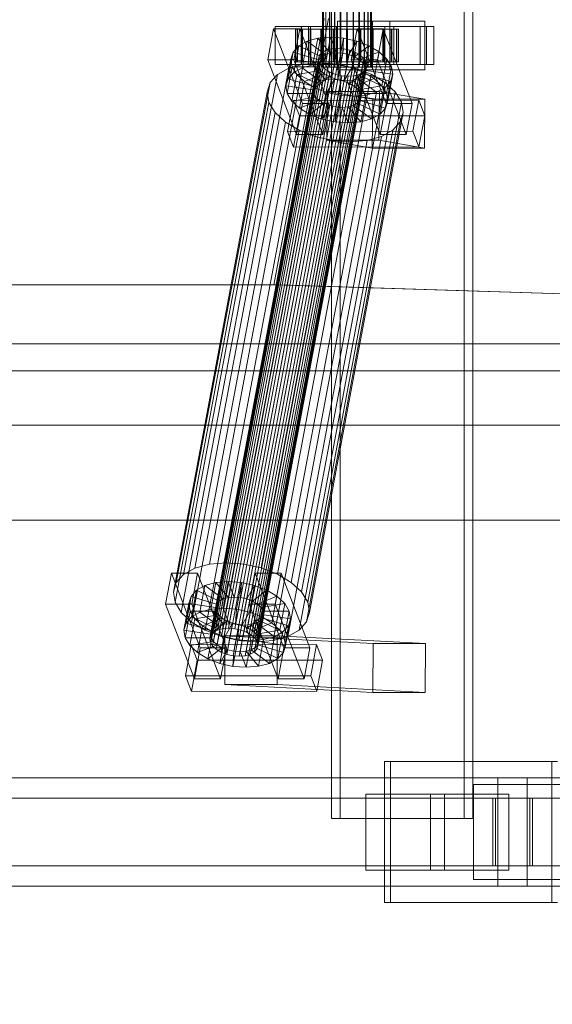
# Model space of a CAD drawing. Header units: millimetres. Extents: x -2233 to 61924, y -68080 to 6847.
# Tile 447 of 656: x 9352 to 9548, y -18494 to -18130. Entities that reach past the tile are written whole.
import ezdxf

# ---------------------------------------------------------------- set-up
doc = ezdxf.new("R2010")
doc.units = ezdxf.units.MM
for name, color, linetype, lineweight in [('COTAS_O', 1, 'Continuous', 0), ('superior_C01', 7, 'Continuous', 0), ('superior_mezcladora', 7, 'Continuous', 0)]:
    doc.layers.add(name, color=color, linetype=linetype, lineweight=lineweight)
doc.dimstyles.new('R19_100', dxfattribs={"dimtxt": 250, "dimasz": 150, "dimexe": 150, "dimexo": 80, "dimgap": 100, "dimtad": 1, "dimtih": 1, "dimtoh": 1, "dimdsep": 46, "dimcen": 0.09, "dimadec": 0, "dimazin": 0, "dimtfac": 1, "dimtdec": 4, "dimtofl": 0, "dimtmove": 0, "dimatfit": 3, "dimfxl": 1, "dimtolj": 1, "dimtzin": 0, "dimarcsym": 0})

# ---------------------------------------------------------------- blocks, each defined once
blk = doc.blocks.new('DIM_R27_41')
at = {"layer": 'COTAS_O'}
for p, q in [((9108.38, -17350), (9063.38, -17500)), ((9808.38, -17350), (9108.38, -17350)), ((9108.38, -18650), (9108.38, -17350)), ((9108.38, -17350), (9153.38, -17500)), ((9108.38, -18650), (9063.38, -18500)), ((9108.38, -18650), (9153.38, -18500)), ((9808.38, -18650), (9108.38, -18650))]:
    blk.add_line(p, q, dxfattribs=at)
blk.add_text('1300 O', height=250, rotation=90, dxfattribs=at).set_placement((9008.38, -18000))

msp = doc.modelspace()

# ---------------------------------------------------------------- linework, layer by layer
at = {"layer": 'superior_C01'}
for p, q in [((9466.788, -17575), (9466.788, -18425)), ((9470.023, -18425), (9470.023, -17575)), ((9515.707, -18425), (9515.707, -17575)), ((9518.942, -17575), (9518.942, -18425)), ((9463.483, -18148), (9463.483, -17852)), ((9463.763, -18148), (9463.763, -17852)), ((9463.815, -18148), (9463.815, -17852)), ((9464.638, -18148), (9464.638, -17852)), ((9464.739, -18148), (9464.739, -17852)), ((9466.047, -18148), (9466.047, -17852)), ((9466.19, -18148), (9466.19, -17852)), ((9467.895, -18148), (9467.895, -17852)), ((9468.07, -18148), (9468.07, -17852)), ((9470.056, -18148), (9470.056, -17852)), ((9470.25, -18148), (9470.25, -17852)), ((9472.381, -18148), (9472.381, -17852)), ((9472.583, -18148), (9472.583, -17852)), ((9474.714, -18148), (9474.714, -17852)), ((9474.909, -18148), (9474.909, -17852)), ((9476.895, -18148), (9476.895, -17852)), ((9477.069, -18148), (9477.069, -17852)), ((9478.774, -18148), (9478.774, -17852)), ((9478.917, -18148), (9478.917, -17852)), ((9480.225, -18148), (9480.225, -17852)), ((9480.326, -18148), (9480.326, -17852)), ((9481.149, -17852), (9481.149, -18148)), ((9481.201, -18148), (9481.201, -17852)), ((9481.482, -18148), (9481.482, -17852)), ((9464.026, -18130), (9445.582, -18228.298)), ((9447.19, -18228.298), (9465.634, -18130)), ((9488.313, -18131), (9469.054, -18131)), ((9469.054, -18131), (9469.054, -18149)), ((9481.887, -18131), (9469.054, -18131)), ((9481.887, -18149), (9481.887, -18131)), ((9481.887, -18131), (9501.147, -18131)), ((9488.313, -18149), (9488.313, -18131)), ((9488.313, -18131), (9501.147, -18131)), ((9501.147, -18131), (9501.147, -18149)), ((9445.431, -18133.859), (9443.279, -18145.327)), ((9455.061, -18133.847), (9445.431, -18133.859)), ((9456.064, -18161.391), (9445.431, -18133.859)), ((9455.688, -18133), (9446.059, -18133)), ((9446.059, -18133), (9446.059, -18147)), ((9459, -18133), (9446.059, -18133)), ((9452.909, -18145.315), (9455.061, -18133.847)), ((9454.076, -18134), (9453.483, -18134)), ((9453.483, -18134), (9463.483, -18134)), ((9453.483, -18146), (9453.483, -18134)), ((9453.483, -18134), (9454.186, -18134)), ((9455.922, -18134), (9454.076, -18134)), ((9454.076, -18134), (9463.763, -18134)), ((9454.076, -18146), (9454.076, -18134)), ((9454.186, -18134), (9463.815, -18134)), ((9454.186, -18146), (9454.186, -18134)), ((9454.186, -18134), (9456.135, -18134)), ((9455.061, -18133.847), (9465.694, -18161.379)), ((9501.794, -18133), (9455.572, -18133)), ((9455.572, -18133), (9455.572, -18147)), ((9458.268, -18133), (9455.572, -18133)), ((9455.688, -18147), (9455.688, -18133)), ((9455.688, -18133), (9468.63, -18133)), ((9458.898, -18134), (9455.922, -18134)), ((9455.922, -18134), (9464.638, -18134)), ((9455.922, -18146), (9455.922, -18134)), ((9456.135, -18134), (9464.739, -18134)), ((9456.135, -18146), (9456.135, -18134)), ((9456.135, -18134), (9459.198, -18134)), ((9458.268, -18147), (9458.268, -18133)), ((9458.268, -18133), (9504.491, -18133)), ((9462.798, -18134), (9458.898, -18134)), ((9458.898, -18134), (9466.047, -18134)), ((9458.898, -18146), (9458.898, -18134)), ((9459, -18147), (9459, -18133)), ((9459, -18133), (9468.63, -18133)), ((9459.198, -18134), (9466.19, -18134)), ((9459.198, -18146), (9459.198, -18134)), ((9459.198, -18134), (9463.167, -18134)), ((9467.359, -18134), (9462.798, -18134)), ((9462.798, -18134), (9467.895, -18134)), ((9462.798, -18146), (9462.798, -18134)), ((9463.167, -18134), (9468.07, -18134)), ((9463.167, -18146), (9463.167, -18134)), ((9463.167, -18134), (9467.77, -18134)), ((9463.483, -18134), (9463.763, -18134)), ((9463.483, -18134), (9463.483, -18146)), ((9463.815, -18134), (9463.483, -18134)), ((9463.763, -18134), (9464.638, -18134)), ((9463.763, -18134), (9463.763, -18146)), ((9463.815, -18134), (9463.815, -18146)), ((9464.739, -18134), (9463.815, -18134)), ((9464.638, -18134), (9466.047, -18134)), ((9464.638, -18134), (9464.638, -18146)), ((9464.739, -18134), (9464.739, -18146)), ((9466.19, -18134), (9464.739, -18134)), ((9466.047, -18134), (9467.895, -18134)), ((9466.047, -18134), (9466.047, -18146)), ((9466.19, -18134), (9466.19, -18146)), ((9468.07, -18134), (9466.19, -18134)), ((9472.269, -18134), (9467.359, -18134)), ((9467.359, -18134), (9470.056, -18134)), ((9467.359, -18146), (9467.359, -18134)), ((9467.77, -18134), (9470.25, -18134)), ((9467.77, -18146), (9467.77, -18134)), ((9467.77, -18134), (9472.695, -18134)), ((9467.895, -18134), (9470.056, -18134)), ((9467.895, -18134), (9467.895, -18146)), ((9468.07, -18134), (9468.07, -18146)), ((9470.25, -18134), (9468.07, -18134)), ((9468.63, -18133), (9468.63, -18147)), ((9470.056, -18134), (9472.381, -18134)), ((9470.056, -18134), (9470.056, -18146)), ((9470.25, -18134), (9470.25, -18146)), ((9472.583, -18134), (9470.25, -18134)), ((9477.194, -18134), (9472.269, -18134)), ((9472.269, -18134), (9472.381, -18134)), ((9472.269, -18146), (9472.269, -18134)), ((9472.381, -18134), (9474.714, -18134)), ((9472.381, -18134), (9472.381, -18146)), ((9472.695, -18134), (9472.583, -18134)), ((9472.583, -18134), (9472.583, -18146)), ((9474.909, -18134), (9472.583, -18134)), ((9472.695, -18146), (9472.695, -18134)), ((9472.695, -18134), (9477.605, -18134)), ((9476.246, -18133.821), (9474.094, -18145.289)), ((9477.194, -18134), (9474.714, -18134)), ((9474.714, -18134), (9476.895, -18134)), ((9474.714, -18134), (9474.714, -18146)), ((9477.605, -18134), (9474.909, -18134)), ((9474.909, -18134), (9474.909, -18146)), ((9477.069, -18134), (9474.909, -18134)), ((9485.876, -18133.809), (9476.246, -18133.821)), ((9486.879, -18161.353), (9476.246, -18133.821)), ((9486.503, -18133), (9476.874, -18133)), ((9476.874, -18133), (9476.874, -18147)), ((9489.815, -18133), (9476.874, -18133)), ((9481.797, -18134), (9476.895, -18134)), ((9476.895, -18134), (9478.774, -18134)), ((9476.895, -18134), (9476.895, -18146)), ((9482.166, -18134), (9477.069, -18134)), ((9477.069, -18134), (9477.069, -18146)), ((9478.917, -18134), (9477.069, -18134)), ((9481.797, -18134), (9477.194, -18134)), ((9477.194, -18146), (9477.194, -18134)), ((9477.605, -18146), (9477.605, -18134)), ((9477.605, -18134), (9482.166, -18134)), ((9485.766, -18134), (9478.774, -18134)), ((9478.774, -18134), (9480.225, -18134)), ((9478.774, -18134), (9478.774, -18146)), ((9486.067, -18134), (9478.917, -18134)), ((9478.917, -18134), (9478.917, -18146)), ((9480.326, -18134), (9478.917, -18134)), ((9488.829, -18134), (9480.225, -18134)), ((9480.225, -18134), (9481.149, -18134)), ((9480.225, -18134), (9480.225, -18146)), ((9489.042, -18134), (9480.326, -18134)), ((9480.326, -18134), (9480.326, -18146)), ((9481.201, -18134), (9480.326, -18134)), ((9481.149, -18134), (9490.778, -18134)), ((9481.149, -18146), (9481.149, -18134)), ((9481.149, -18134), (9481.482, -18134)), ((9490.889, -18134), (9481.201, -18134)), ((9481.201, -18134), (9481.201, -18146)), ((9481.482, -18134), (9481.201, -18134)), ((9491.481, -18134), (9481.482, -18134)), ((9481.482, -18134), (9481.482, -18146)), ((9485.766, -18134), (9481.797, -18134)), ((9481.797, -18146), (9481.797, -18134)), ((9482.166, -18146), (9482.166, -18134)), ((9482.166, -18134), (9486.067, -18134)), ((9483.724, -18145.277), (9485.876, -18133.809)), ((9488.829, -18134), (9485.766, -18134)), ((9485.766, -18146), (9485.766, -18134)), ((9485.876, -18133.809), (9496.509, -18161.341)), ((9486.067, -18146), (9486.067, -18134)), ((9486.067, -18134), (9489.042, -18134)), ((9486.503, -18147), (9486.503, -18133)), ((9486.503, -18133), (9499.445, -18133)), ((9490.778, -18134), (9488.829, -18134)), ((9488.829, -18146), (9488.829, -18134)), ((9489.042, -18146), (9489.042, -18134)), ((9489.042, -18134), (9490.889, -18134)), ((9489.815, -18147), (9489.815, -18133)), ((9489.815, -18133), (9499.445, -18133)), ((9490.778, -18134), (9490.778, -18146)), ((9491.481, -18134), (9490.778, -18134)), ((9490.889, -18146), (9490.889, -18134)), ((9490.889, -18134), (9491.481, -18134)), ((9491.481, -18146), (9491.481, -18134)), ((9499.445, -18133), (9499.445, -18147)), ((9501.794, -18147), (9501.794, -18133)), ((9501.794, -18133), (9504.491, -18133)), ((9504.491, -18133), (9504.491, -18147)), ((9457.801, -18138.419), (9454.681, -18140.156)), ((9455.957, -18148.249), (9457.801, -18138.419)), ((9461.794, -18137.325), (9457.801, -18138.419)), ((9457.801, -18138.419), (9464.535, -18143.38)), ((9459.949, -18147.155), (9461.794, -18137.325)), ((9466.386, -18136.948), (9461.794, -18137.325)), ((9461.794, -18137.325), (9466.426, -18142.862)), ((9464.541, -18146.777), (9466.386, -18136.948)), ((9471.265, -18137.313), (9466.386, -18136.948)), ((9466.386, -18136.948), (9468.601, -18142.683)), ((9469.42, -18147.143), (9471.265, -18137.313)), ((9471.265, -18137.313), (9470.912, -18142.856)), ((9476.098, -18138.396), (9471.265, -18137.313)), ((9476.098, -18138.396), (9473.201, -18143.369)), ((9474.253, -18148.226), (9476.098, -18138.396)), ((9480.556, -18140.123), (9476.098, -18138.396)), ((9423.248, -18356.363), (9463.364, -18142.565)), ((9424.726, -18355.541), (9464.842, -18141.742)), ((9426.617, -18355.022), (9466.733, -18141.224)), ((9428.792, -18354.844), (9468.908, -18141.045)), ((9431.103, -18355.017), (9471.219, -18141.218)), ((9433.392, -18355.53), (9473.509, -18141.731)), ((9435.504, -18356.348), (9475.621, -18142.549)), ((9450.801, -18152.246), (9452.645, -18142.416)), ((9452.645, -18142.416), (9451.832, -18145.047)), ((9454.681, -18140.156), (9452.645, -18142.416)), ((9452.645, -18142.416), (9462.092, -18145.274)), ((9452.837, -18149.985), (9454.681, -18140.156)), ((9454.681, -18140.156), (9463.057, -18144.203)), ((9463.364, -18142.565), (9462.4, -18143.635)), ((9464.842, -18141.742), (9463.364, -18142.565)), ((9466.733, -18141.224), (9464.842, -18141.742)), ((9466.426, -18142.862), (9468.601, -18142.683)), ((9468.908, -18141.045), (9466.733, -18141.224)), ((9468.601, -18142.683), (9466.757, -18152.513)), ((9468.601, -18142.683), (9470.912, -18142.856)), ((9471.219, -18141.218), (9468.908, -18141.045)), ((9473.509, -18141.731), (9471.219, -18141.218)), ((9475.621, -18142.549), (9473.509, -18141.731)), ((9480.556, -18140.123), (9475.313, -18144.188)), ((9477.411, -18143.617), (9475.621, -18142.549)), ((9484.335, -18142.377), (9477.103, -18145.255)), ((9478.712, -18149.953), (9480.556, -18140.123)), ((9484.335, -18142.377), (9480.556, -18140.123)), ((9482.491, -18152.207), (9484.335, -18142.377)), ((9487.178, -18145.003), (9484.335, -18142.377)), ((9421.898, -18358.68), (9462.015, -18144.881)), ((9422.119, -18360.017), (9462.235, -18146.218)), ((9422.283, -18357.434), (9462.4, -18143.635)), ((9437.294, -18357.415), (9477.411, -18143.617)), ((9438.641, -18358.659), (9478.757, -18144.861)), ((9479.569, -18146.196), (9439.452, -18359.995)), ((9443.279, -18145.327), (9452.909, -18145.315)), ((9443.279, -18145.327), (9453.912, -18172.859)), ((9449.988, -18154.877), (9451.832, -18145.047)), ((9451.832, -18145.047), (9461.707, -18146.52)), ((9451.832, -18145.047), (9452.298, -18147.868)), ((9463.542, -18172.847), (9452.909, -18145.315)), ((9463.483, -18146), (9453.483, -18146)), ((9453.483, -18146), (9454.076, -18146)), ((9454.186, -18146), (9453.483, -18146)), ((9463.763, -18146), (9454.076, -18146)), ((9454.076, -18146), (9455.922, -18146)), ((9463.815, -18146), (9454.186, -18146)), ((9456.135, -18146), (9454.186, -18146)), ((9464.638, -18146), (9455.922, -18146)), ((9455.922, -18146), (9458.898, -18146)), ((9464.739, -18146), (9456.135, -18146)), ((9459.198, -18146), (9456.135, -18146)), ((9466.047, -18146), (9458.898, -18146)), ((9458.898, -18146), (9462.798, -18146)), ((9466.19, -18146), (9459.198, -18146)), ((9463.167, -18146), (9459.198, -18146)), ((9462.092, -18145.274), (9460.248, -18155.103)), ((9463.057, -18144.203), (9461.212, -18154.033)), ((9461.707, -18146.52), (9462.092, -18145.274)), ((9462.4, -18143.635), (9462.015, -18144.881)), ((9462.015, -18144.881), (9462.235, -18146.218)), ((9462.092, -18145.274), (9463.057, -18144.203)), ((9462.235, -18146.218), (9463.047, -18147.554)), ((9464.535, -18143.38), (9462.69, -18153.21)), ((9467.895, -18146), (9462.798, -18146)), ((9462.798, -18146), (9467.359, -18146)), ((9463.057, -18144.203), (9464.535, -18143.38)), ((9468.07, -18146), (9463.167, -18146)), ((9467.77, -18146), (9463.167, -18146)), ((9463.763, -18146), (9463.483, -18146)), ((9463.483, -18146), (9463.815, -18146)), ((9464.638, -18146), (9463.763, -18146)), ((9463.815, -18146), (9464.739, -18146)), ((9464.535, -18143.38), (9466.426, -18142.862)), ((9466.426, -18142.862), (9464.581, -18152.692)), ((9466.047, -18146), (9464.638, -18146)), ((9464.739, -18146), (9466.19, -18146)), ((9467.895, -18146), (9466.047, -18146)), ((9466.19, -18146), (9468.07, -18146)), ((9470.056, -18146), (9467.359, -18146)), ((9467.359, -18146), (9472.269, -18146)), ((9470.25, -18146), (9467.77, -18146)), ((9472.695, -18146), (9467.77, -18146)), ((9470.056, -18146), (9467.895, -18146)), ((9468.07, -18146), (9470.25, -18146)), ((9470.912, -18142.856), (9469.068, -18152.686)), ((9472.381, -18146), (9470.056, -18146)), ((9470.25, -18146), (9472.583, -18146)), ((9470.912, -18142.856), (9473.201, -18143.369)), ((9473.201, -18143.369), (9471.357, -18153.199)), ((9472.381, -18146), (9472.269, -18146)), ((9472.269, -18146), (9477.194, -18146)), ((9474.714, -18146), (9472.381, -18146)), ((9472.583, -18146), (9472.695, -18146)), ((9472.583, -18146), (9474.909, -18146)), ((9477.605, -18146), (9472.695, -18146)), ((9473.201, -18143.369), (9475.313, -18144.188)), ((9475.313, -18144.188), (9473.469, -18154.017)), ((9474.094, -18145.289), (9483.724, -18145.277)), ((9474.094, -18145.289), (9484.727, -18172.821)), ((9476.895, -18146), (9474.714, -18146)), ((9474.714, -18146), (9477.194, -18146)), ((9474.909, -18146), (9477.605, -18146)), ((9474.909, -18146), (9477.069, -18146)), ((9477.103, -18145.255), (9475.259, -18155.085)), ((9475.313, -18144.188), (9477.103, -18145.255)), ((9478.774, -18146), (9476.895, -18146)), ((9476.895, -18146), (9481.797, -18146)), ((9477.069, -18146), (9482.166, -18146)), ((9477.069, -18146), (9478.917, -18146)), ((9477.103, -18145.255), (9478.45, -18146.499)), ((9477.194, -18146), (9481.797, -18146)), ((9478.757, -18144.861), (9477.411, -18143.617)), ((9482.166, -18146), (9477.605, -18146)), ((9487.178, -18145.003), (9478.45, -18146.499)), ((9479.569, -18146.196), (9478.757, -18144.861)), ((9480.225, -18146), (9478.774, -18146)), ((9478.774, -18146), (9485.766, -18146)), ((9478.917, -18146), (9486.067, -18146)), ((9478.917, -18146), (9480.326, -18146)), ((9479.789, -18147.533), (9479.569, -18146.196)), ((9481.149, -18146), (9480.225, -18146)), ((9480.225, -18146), (9488.829, -18146)), ((9480.326, -18146), (9489.042, -18146)), ((9480.326, -18146), (9481.201, -18146)), ((9490.778, -18146), (9481.149, -18146)), ((9481.482, -18146), (9481.149, -18146)), ((9481.201, -18146), (9490.889, -18146)), ((9481.201, -18146), (9481.482, -18146)), ((9481.482, -18146), (9491.481, -18146)), ((9481.797, -18146), (9485.766, -18146)), ((9486.067, -18146), (9482.166, -18146)), ((9494.357, -18172.809), (9483.724, -18145.277)), ((9485.334, -18154.833), (9487.178, -18145.003)), ((9485.766, -18146), (9488.829, -18146)), ((9489.042, -18146), (9486.067, -18146)), ((9488.891, -18147.823), (9487.178, -18145.003)), ((9488.829, -18146), (9490.778, -18146)), ((9490.889, -18146), (9489.042, -18146)), ((9490.778, -18146), (9491.481, -18146)), ((9491.481, -18146), (9490.889, -18146)), ((9416.45, -18332.659), (9451.033, -18148.35)), ((9421.787, -18331.197), (9456.37, -18146.887)), ((9422.93, -18361.352), (9463.047, -18147.554)), ((9424.277, -18362.596), (9464.393, -18148.798)), ((9426.067, -18363.664), (9466.183, -18149.865)), ((9427.926, -18330.692), (9462.509, -18146.383)), ((9434.448, -18331.181), (9469.031, -18146.872)), ((9438.324, -18363.648), (9478.44, -18149.85)), ((9439.288, -18362.578), (9479.404, -18148.779)), ((9439.673, -18361.332), (9479.789, -18147.533)), ((9440.909, -18332.629), (9475.492, -18148.32)), ((9446.059, -18147), (9455.688, -18147)), ((9446.059, -18147), (9459, -18147)), ((9451.033, -18148.35), (9446.861, -18150.672)), ((9450.454, -18157.698), (9452.298, -18147.868)), ((9450.801, -18152.246), (9452.837, -18149.985)), ((9456.37, -18146.887), (9451.033, -18148.35)), ((9452.298, -18147.868), (9461.928, -18147.856)), ((9452.298, -18147.868), (9454.011, -18150.688)), ((9452.837, -18149.985), (9455.957, -18148.249)), ((9461.212, -18154.033), (9452.837, -18149.985)), ((9454.011, -18150.688), (9462.739, -18149.192)), ((9455.572, -18147), (9501.794, -18147)), ((9455.572, -18147), (9458.268, -18147)), ((9468.63, -18147), (9455.688, -18147)), ((9455.957, -18148.249), (9459.949, -18147.155)), ((9462.69, -18153.21), (9455.957, -18148.249)), ((9462.509, -18146.383), (9456.37, -18146.887)), ((9504.491, -18147), (9458.268, -18147)), ((9468.63, -18147), (9459, -18147)), ((9461.707, -18146.52), (9459.863, -18156.35)), ((9459.949, -18147.155), (9464.541, -18146.777)), ((9464.581, -18152.692), (9459.949, -18147.155)), ((9461.928, -18147.856), (9460.083, -18157.686)), ((9462.739, -18149.192), (9460.895, -18159.022)), ((9461.928, -18147.856), (9461.707, -18146.52)), ((9462.739, -18149.192), (9461.928, -18147.856)), ((9469.031, -18146.872), (9462.509, -18146.383)), ((9464.086, -18150.436), (9462.739, -18149.192)), ((9463.047, -18147.554), (9464.393, -18148.798)), ((9463.815, -18148), (9463.483, -18148)), ((9463.483, -18148), (9463.763, -18148)), ((9463.763, -18148), (9464.638, -18148)), ((9464.739, -18148), (9463.815, -18148)), ((9464.393, -18148.798), (9466.183, -18149.865)), ((9466.757, -18152.513), (9464.541, -18146.777)), ((9464.541, -18146.777), (9469.42, -18147.143)), ((9464.638, -18148), (9466.047, -18148)), ((9466.19, -18148), (9464.739, -18148)), ((9466.047, -18148), (9467.895, -18148)), ((9466.183, -18149.865), (9468.295, -18150.683)), ((9468.07, -18148), (9466.19, -18148)), ((9467.895, -18148), (9470.056, -18148)), ((9470.25, -18148), (9468.07, -18148)), ((9475.492, -18148.32), (9469.031, -18146.872)), ((9469.054, -18149), (9488.313, -18149)), ((9481.887, -18149), (9469.054, -18149)), ((9469.068, -18152.686), (9469.42, -18147.143)), ((9469.42, -18147.143), (9474.253, -18148.226)), ((9470.056, -18148), (9472.381, -18148)), ((9472.583, -18148), (9470.25, -18148)), ((9471.357, -18153.199), (9474.253, -18148.226)), ((9472.381, -18148), (9474.714, -18148)), ((9474.909, -18148), (9472.583, -18148)), ((9473.469, -18154.017), (9478.712, -18149.953)), ((9474.253, -18148.226), (9478.712, -18149.953)), ((9474.714, -18148), (9476.895, -18148)), ((9477.069, -18148), (9474.909, -18148)), ((9481.452, -18150.629), (9475.492, -18148.32)), ((9478.45, -18146.499), (9476.606, -18156.329)), ((9476.874, -18147), (9486.503, -18147)), ((9476.874, -18147), (9489.815, -18147)), ((9476.895, -18148), (9478.774, -18148)), ((9476.962, -18150.672), (9478.44, -18149.85)), ((9478.917, -18148), (9477.069, -18148)), ((9477.417, -18157.665), (9479.261, -18147.835)), ((9479.482, -18149.171), (9477.638, -18159.001)), ((9478.44, -18149.85), (9479.404, -18148.779)), ((9478.45, -18146.499), (9479.261, -18147.835)), ((9478.712, -18149.953), (9482.491, -18152.207)), ((9478.774, -18148), (9480.225, -18148)), ((9480.326, -18148), (9478.917, -18148)), ((9479.482, -18149.171), (9479.097, -18150.417)), ((9479.261, -18147.835), (9488.891, -18147.823)), ((9479.261, -18147.835), (9479.482, -18149.171)), ((9479.404, -18148.779), (9479.789, -18147.533)), ((9489.357, -18150.644), (9479.482, -18149.171)), ((9480.225, -18148), (9481.149, -18148)), ((9481.201, -18148), (9480.326, -18148)), ((9481.149, -18148), (9481.482, -18148)), ((9481.482, -18148), (9481.201, -18148)), ((9501.147, -18149), (9481.887, -18149)), ((9499.445, -18147), (9486.503, -18147)), ((9488.891, -18147.823), (9487.047, -18157.653)), ((9501.147, -18149), (9488.313, -18149)), ((9489.357, -18150.644), (9488.891, -18147.823)), ((9499.445, -18147), (9489.815, -18147)), ((9504.491, -18147), (9501.794, -18147)), ((9412.278, -18334.981), (9446.861, -18150.672)), ((9428.179, -18364.482), (9468.295, -18150.683)), ((9430.468, -18364.995), (9470.585, -18151.196)), ((9432.779, -18365.168), (9472.896, -18151.369)), ((9434.954, -18364.989), (9475.071, -18151.191)), ((9436.846, -18364.471), (9476.962, -18150.672)), ((9446.861, -18150.672), (9444.14, -18153.694)), ((9446.869, -18334.938), (9481.452, -18150.629)), ((9449.988, -18154.877), (9450.801, -18152.246)), ((9460.248, -18155.103), (9450.801, -18152.246)), ((9452.167, -18160.518), (9454.011, -18150.688)), ((9454.011, -18150.688), (9456.854, -18153.314)), ((9455.009, -18163.144), (9456.854, -18153.314)), ((9456.854, -18153.314), (9464.086, -18150.436)), ((9456.854, -18153.314), (9460.633, -18155.567)), ((9460.633, -18155.567), (9465.876, -18151.503)), ((9462.69, -18153.21), (9461.212, -18154.033)), ((9464.086, -18150.436), (9462.241, -18160.266)), ((9464.581, -18152.692), (9462.69, -18153.21)), ((9465.876, -18151.503), (9464.032, -18161.333)), ((9465.876, -18151.503), (9464.086, -18150.436)), ((9466.757, -18152.513), (9464.581, -18152.692)), ((9465.091, -18157.295), (9467.988, -18152.321)), ((9467.988, -18152.321), (9465.876, -18151.503)), ((9467.988, -18152.321), (9466.143, -18162.151)), ((9469.068, -18152.686), (9466.757, -18152.513)), ((9470.277, -18152.835), (9467.988, -18152.321)), ((9468.295, -18150.683), (9470.585, -18151.196)), ((9470.277, -18152.835), (9468.433, -18162.664)), ((9471.357, -18153.199), (9469.068, -18152.686)), ((9469.925, -18158.378), (9470.277, -18152.835)), ((9472.588, -18153.008), (9470.277, -18152.835)), ((9470.585, -18151.196), (9472.896, -18151.369)), ((9472.588, -18153.008), (9470.744, -18162.837)), ((9473.469, -18154.017), (9471.357, -18153.199)), ((9474.763, -18152.829), (9472.588, -18153.008)), ((9474.803, -18158.743), (9472.588, -18153.008)), ((9472.896, -18151.369), (9475.071, -18151.191)), ((9474.763, -18152.829), (9472.919, -18162.659)), ((9476.654, -18152.311), (9474.763, -18152.829)), ((9479.395, -18158.366), (9474.763, -18152.829)), ((9476.654, -18152.311), (9474.81, -18162.14)), ((9475.071, -18151.191), (9476.962, -18150.672)), ((9475.259, -18155.085), (9482.491, -18152.207)), ((9478.133, -18151.488), (9476.288, -18161.318)), ((9478.133, -18151.488), (9476.654, -18152.311)), ((9483.388, -18157.272), (9476.654, -18152.311)), ((9479.097, -18150.417), (9477.253, -18160.247)), ((9479.097, -18150.417), (9478.133, -18151.488)), ((9486.508, -18155.535), (9478.133, -18151.488)), ((9488.544, -18153.275), (9479.097, -18150.417)), ((9486.505, -18153.641), (9481.452, -18150.629)), ((9482.491, -18152.207), (9485.334, -18154.833)), ((9486.508, -18155.535), (9488.544, -18153.275)), ((9486.7, -18163.105), (9488.544, -18153.275)), ((9487.512, -18160.474), (9489.357, -18150.644)), ((9488.544, -18153.275), (9489.357, -18150.644)), ((9408.47, -18341.52), (9443.053, -18157.211)), ((9409.557, -18338.003), (9444.14, -18153.694)), ((9444.14, -18153.694), (9443.053, -18157.211)), ((9443.053, -18157.211), (9443.676, -18160.982)), ((9459.863, -18156.35), (9449.988, -18154.877)), ((9450.454, -18157.698), (9449.988, -18154.877)), ((9451.921, -18337.95), (9486.505, -18153.641)), ((9455.722, -18341.461), (9490.305, -18157.152)), ((9458.789, -18165.397), (9460.633, -18155.567)), ((9460.248, -18155.103), (9459.863, -18156.35)), ((9459.863, -18156.35), (9460.083, -18157.686)), ((9461.212, -18154.033), (9460.248, -18155.103)), ((9460.633, -18155.567), (9465.091, -18157.295)), ((9465.25, -18156.962), (9465.026, -18174.943)), ((9484.509, -18156.962), (9465.25, -18156.962)), ((9481.993, -18159.83), (9465.25, -18156.962)), ((9475.259, -18155.085), (9473.469, -18154.017)), ((9476.606, -18156.329), (9475.259, -18155.085)), ((9476.606, -18156.329), (9485.334, -18154.833)), ((9477.417, -18157.665), (9476.606, -18156.329)), ((9483.388, -18157.272), (9486.508, -18155.535)), ((9484.285, -18174.943), (9484.509, -18156.962)), ((9484.509, -18156.962), (9501.252, -18159.83)), ((9484.664, -18165.365), (9486.508, -18155.535)), ((9485.334, -18154.833), (9487.047, -18157.653)), ((9490.305, -18157.152), (9486.505, -18153.641)), ((9492.595, -18160.922), (9490.305, -18157.152)), ((9460.083, -18157.686), (9450.454, -18157.698)), ((9452.167, -18160.518), (9450.454, -18157.698)), ((9452.732, -18160.247), (9450.58, -18171.715)), ((9460.895, -18159.022), (9452.167, -18160.518)), ((9455.009, -18163.144), (9452.167, -18160.518)), ((9498.954, -18160.19), (9452.732, -18160.247)), ((9454.947, -18165.983), (9452.732, -18160.247)), ((9462.241, -18160.266), (9455.009, -18163.144)), ((9460.083, -18157.686), (9460.895, -18159.022)), ((9460.895, -18159.022), (9462.241, -18160.266)), ((9462.241, -18160.266), (9464.032, -18161.333)), ((9463.247, -18167.125), (9465.091, -18157.295)), ((9465.091, -18157.295), (9469.925, -18158.378)), ((9468.08, -18168.208), (9469.925, -18158.378)), ((9469.925, -18158.378), (9474.803, -18158.743)), ((9472.959, -18168.573), (9474.803, -18158.743)), ((9474.803, -18158.743), (9479.395, -18158.366)), ((9476.288, -18161.318), (9477.253, -18160.247)), ((9477.253, -18160.247), (9477.638, -18159.001)), ((9477.253, -18160.247), (9486.7, -18163.105)), ((9487.047, -18157.653), (9477.417, -18157.665)), ((9477.638, -18159.001), (9477.417, -18157.665)), ((9477.551, -18168.196), (9479.395, -18158.366)), ((9477.638, -18159.001), (9487.512, -18160.474)), ((9479.395, -18158.366), (9483.388, -18157.272)), ((9481.543, -18167.102), (9483.388, -18157.272)), ((9481.769, -18177.811), (9481.993, -18159.83)), ((9481.993, -18159.83), (9501.252, -18159.83)), ((9487.512, -18160.474), (9486.7, -18163.105)), ((9487.047, -18157.653), (9487.512, -18160.474)), ((9496.803, -18171.658), (9498.954, -18160.19)), ((9498.954, -18160.19), (9501.17, -18165.926)), ((9501.252, -18159.83), (9501.028, -18177.811)), ((9409.093, -18345.291), (9443.676, -18160.982)), ((9443.676, -18160.982), (9445.966, -18164.752)), ((9453.912, -18172.859), (9456.064, -18161.391)), ((9458.789, -18165.397), (9455.009, -18163.144)), ((9456.064, -18161.391), (9465.694, -18161.379)), ((9492.595, -18160.922), (9458.012, -18345.231)), ((9464.032, -18161.333), (9458.789, -18165.397)), ((9466.143, -18162.151), (9463.247, -18167.125)), ((9465.694, -18161.379), (9463.542, -18172.847)), ((9464.032, -18161.333), (9466.143, -18162.151)), ((9466.143, -18162.151), (9468.433, -18162.664)), ((9468.433, -18162.664), (9468.08, -18168.208)), ((9468.433, -18162.664), (9470.744, -18162.837)), ((9470.744, -18162.837), (9472.919, -18162.659)), ((9470.744, -18162.837), (9472.959, -18168.573)), ((9472.919, -18162.659), (9474.81, -18162.14)), ((9472.919, -18162.659), (9477.551, -18168.196)), ((9474.81, -18162.14), (9476.288, -18161.318)), ((9474.81, -18162.14), (9481.543, -18167.102)), ((9476.288, -18161.318), (9484.664, -18165.365)), ((9486.7, -18163.105), (9484.664, -18165.365)), ((9484.727, -18172.821), (9486.879, -18161.353)), ((9486.879, -18161.353), (9496.509, -18161.341)), ((9493.218, -18164.693), (9492.595, -18160.922)), ((9496.509, -18161.341), (9494.357, -18172.809)), ((9411.383, -18349.061), (9445.966, -18164.752)), ((9445.966, -18164.752), (9449.766, -18168.263)), ((9452.795, -18177.451), (9454.947, -18165.983)), ((9454.947, -18165.983), (9501.17, -18165.926)), ((9458.634, -18349.002), (9493.218, -18164.693)), ((9463.247, -18167.125), (9458.789, -18165.397)), ((9468.08, -18168.208), (9463.247, -18167.125)), ((9481.543, -18167.102), (9477.551, -18168.196)), ((9484.664, -18165.365), (9481.543, -18167.102)), ((9492.131, -18168.21), (9493.218, -18164.693)), ((9501.17, -18165.926), (9499.018, -18177.394)), ((9415.183, -18352.572), (9449.766, -18168.263)), ((9420.235, -18355.584), (9454.818, -18171.275)), ((9449.766, -18168.263), (9454.818, -18171.275)), ((9450.58, -18171.715), (9496.803, -18171.658)), ((9450.58, -18171.715), (9452.795, -18177.451)), ((9454.818, -18171.275), (9460.778, -18173.584)), ((9454.826, -18355.541), (9489.409, -18171.232)), ((9457.548, -18352.519), (9492.131, -18168.21)), ((9472.959, -18168.573), (9468.08, -18168.208)), ((9477.551, -18168.196), (9472.959, -18168.573)), ((9485.238, -18173.554), (9489.409, -18171.232)), ((9489.409, -18171.232), (9492.131, -18168.21)), ((9499.018, -18177.394), (9496.803, -18171.658)), ((9426.195, -18357.893), (9460.778, -18173.584)), ((9432.657, -18359.341), (9467.24, -18175.032)), ((9445.318, -18359.326), (9479.901, -18175.016)), ((9450.655, -18357.863), (9485.238, -18173.554)), ((9463.542, -18172.847), (9453.912, -18172.859)), ((9460.778, -18173.584), (9467.24, -18175.032)), ((9465.026, -18174.943), (9484.285, -18174.943)), ((9481.769, -18177.811), (9465.026, -18174.943)), ((9467.24, -18175.032), (9473.762, -18175.521)), ((9473.762, -18175.521), (9479.901, -18175.016)), ((9479.901, -18175.016), (9485.238, -18173.554)), ((9501.028, -18177.811), (9484.285, -18174.943)), ((9494.357, -18172.809), (9484.727, -18172.821)), ((9439.179, -18359.83), (9473.762, -18175.521)), ((9499.018, -18177.394), (9452.795, -18177.451)), ((9501.028, -18177.811), (9481.769, -18177.811)), ((9445.582, -18228.298), (9012.039, -18228.298)), ((9013.647, -18228.298), (9447.19, -18228.298)), ((9445.582, -18228.298), (9447.19, -18228.298)), ((10143.539, -18250), (9445.582, -18228.298)), ((9447.19, -18228.298), (10145.146, -18250)), ((10242.208, -18250), (1103.221, -18250)), ((1104.577, -18250), (10243.564, -18250)), ((9416.45, -18332.659), (9421.787, -18331.197)), ((9421.787, -18331.197), (9427.926, -18330.692)), ((9427.926, -18330.692), (9434.448, -18331.181)), ((9434.448, -18331.181), (9440.909, -18332.629)), ((9407.774, -18334.551), (9405.622, -18346.02)), ((9417.404, -18334.539), (9407.774, -18334.551)), ((9418.407, -18362.083), (9407.774, -18334.551)), ((9409.557, -18338.003), (9412.278, -18334.981)), ((9412.278, -18334.981), (9416.45, -18332.659)), ((9415.252, -18346.008), (9417.404, -18334.539)), ((9417.404, -18334.539), (9428.036, -18362.071)), ((9438.589, -18334.513), (9436.437, -18345.981)), ((9448.219, -18334.501), (9438.589, -18334.513)), ((9449.222, -18362.045), (9438.589, -18334.513)), ((9440.909, -18332.629), (9446.869, -18334.938)), ((9446.067, -18345.969), (9448.219, -18334.501)), ((9446.869, -18334.938), (9451.921, -18337.95)), ((9448.219, -18334.501), (9458.851, -18362.033)), ((9408.47, -18341.52), (9409.557, -18338.003)), ((9424.137, -18338.017), (9420.144, -18339.111)), ((9422.292, -18347.847), (9424.137, -18338.017)), ((9428.729, -18337.64), (9424.137, -18338.017)), ((9424.137, -18338.017), (9428.769, -18343.554)), ((9426.884, -18347.47), (9428.729, -18337.64)), ((9433.608, -18338.005), (9428.729, -18337.64)), ((9428.729, -18337.64), (9430.944, -18343.376)), ((9431.763, -18347.835), (9433.608, -18338.005)), ((9433.608, -18338.005), (9433.255, -18343.549)), ((9438.441, -18339.088), (9433.608, -18338.005)), ((9451.921, -18337.95), (9455.722, -18341.461)), ((9409.093, -18345.291), (9408.47, -18341.52)), ((9417.024, -18340.848), (9414.988, -18343.108)), ((9415.179, -18350.678), (9417.024, -18340.848)), ((9420.144, -18339.111), (9417.024, -18340.848)), ((9417.024, -18340.848), (9425.399, -18344.895)), ((9418.3, -18348.941), (9420.144, -18339.111)), ((9420.144, -18339.111), (9426.878, -18344.073)), ((9438.441, -18339.088), (9435.544, -18344.062)), ((9436.596, -18348.918), (9438.441, -18339.088)), ((9442.899, -18340.816), (9437.656, -18344.88)), ((9442.899, -18340.816), (9438.441, -18339.088)), ((9441.054, -18350.645), (9442.899, -18340.816)), ((9446.678, -18343.069), (9442.899, -18340.816)), ((9455.722, -18341.461), (9458.012, -18345.231)), ((9405.622, -18346.02), (9415.252, -18346.008)), ((9405.622, -18346.02), (9416.255, -18373.551)), ((9411.383, -18349.061), (9409.093, -18345.291)), ((9412.331, -18355.569), (9414.175, -18345.739)), ((9413.143, -18352.938), (9414.988, -18343.108)), ((9414.988, -18343.108), (9414.175, -18345.739)), ((9414.175, -18345.739), (9424.05, -18347.212)), ((9414.175, -18345.739), (9414.641, -18348.56)), ((9414.988, -18343.108), (9424.435, -18345.966)), ((9425.885, -18373.539), (9415.252, -18346.008)), ((9424.435, -18345.966), (9422.591, -18355.796)), ((9425.399, -18344.895), (9423.555, -18354.725)), ((9424.05, -18347.212), (9424.435, -18345.966)), ((9424.435, -18345.966), (9425.399, -18344.895)), ((9426.878, -18344.073), (9425.033, -18353.902)), ((9425.399, -18344.895), (9426.878, -18344.073)), ((9426.878, -18344.073), (9428.769, -18343.554)), ((9428.769, -18343.554), (9426.924, -18353.384)), ((9428.769, -18343.554), (9430.944, -18343.376)), ((9430.944, -18343.376), (9429.099, -18353.205)), ((9430.944, -18343.376), (9433.255, -18343.549)), ((9433.255, -18343.549), (9431.41, -18353.378)), ((9433.255, -18343.549), (9435.544, -18344.062)), ((9435.544, -18344.062), (9433.7, -18353.892)), ((9435.544, -18344.062), (9437.656, -18344.88)), ((9437.656, -18344.88), (9435.812, -18354.71)), ((9436.437, -18345.981), (9446.067, -18345.969)), ((9436.437, -18345.981), (9447.07, -18373.513)), ((9439.446, -18345.947), (9437.602, -18355.777)), ((9437.656, -18344.88), (9439.446, -18345.947)), ((9446.678, -18343.069), (9439.446, -18345.947)), ((9439.446, -18345.947), (9440.793, -18347.191)), ((9449.521, -18345.695), (9440.793, -18347.191)), ((9444.834, -18352.899), (9446.678, -18343.069)), ((9456.7, -18373.501), (9446.067, -18345.969)), ((9449.521, -18345.695), (9446.678, -18343.069)), ((9447.677, -18355.525), (9449.521, -18345.695)), ((9451.234, -18348.515), (9449.521, -18345.695)), ((9458.012, -18345.231), (9458.634, -18349.002)), ((9415.183, -18352.572), (9411.383, -18349.061)), ((9412.797, -18358.39), (9414.641, -18348.56)), ((9414.641, -18348.56), (9424.271, -18348.548)), ((9414.641, -18348.56), (9416.354, -18351.38)), ((9415.179, -18350.678), (9418.3, -18348.941)), ((9418.3, -18348.941), (9422.292, -18347.847)), ((9425.033, -18353.902), (9418.3, -18348.941)), ((9424.05, -18347.212), (9422.206, -18357.042)), ((9422.292, -18347.847), (9426.884, -18347.47)), ((9426.924, -18353.384), (9422.292, -18347.847)), ((9424.271, -18348.548), (9422.426, -18358.378)), ((9424.271, -18348.548), (9424.05, -18347.212)), ((9425.082, -18349.884), (9424.271, -18348.548)), ((9429.099, -18353.205), (9426.884, -18347.47)), ((9426.884, -18347.47), (9431.763, -18347.835)), ((9431.41, -18353.378), (9431.763, -18347.835)), ((9431.763, -18347.835), (9436.596, -18348.918)), ((9433.7, -18353.892), (9436.596, -18348.918)), ((9436.596, -18348.918), (9441.054, -18350.645)), ((9440.793, -18347.191), (9438.948, -18357.021)), ((9439.76, -18358.357), (9441.604, -18348.527)), ((9440.793, -18347.191), (9441.604, -18348.527)), ((9441.604, -18348.527), (9451.234, -18348.515)), ((9441.604, -18348.527), (9441.825, -18349.863)), ((9451.234, -18348.515), (9449.389, -18358.345)), ((9451.7, -18351.336), (9451.234, -18348.515)), ((9458.634, -18349.002), (9457.548, -18352.519)), ((9412.331, -18355.569), (9413.143, -18352.938)), ((9413.143, -18352.938), (9415.179, -18350.678)), ((9422.591, -18355.796), (9413.143, -18352.938)), ((9414.509, -18361.21), (9416.354, -18351.38)), ((9423.555, -18354.725), (9415.179, -18350.678)), ((9420.235, -18355.584), (9415.183, -18352.572)), ((9416.354, -18351.38), (9425.082, -18349.884)), ((9416.354, -18351.38), (9419.197, -18354.006)), ((9419.197, -18354.006), (9426.429, -18351.128)), ((9422.976, -18356.26), (9428.219, -18352.196)), ((9425.082, -18349.884), (9423.238, -18359.714)), ((9426.429, -18351.128), (9424.584, -18360.958)), ((9426.429, -18351.128), (9425.082, -18349.884)), ((9428.219, -18352.196), (9426.374, -18362.025)), ((9428.219, -18352.196), (9426.429, -18351.128)), ((9429.099, -18353.205), (9426.924, -18353.384)), ((9427.434, -18357.987), (9430.331, -18353.014)), ((9430.331, -18353.014), (9428.219, -18352.196)), ((9430.331, -18353.014), (9428.486, -18362.843)), ((9431.41, -18353.378), (9429.099, -18353.205)), ((9432.62, -18353.527), (9430.331, -18353.014)), ((9435.812, -18354.71), (9441.054, -18350.645)), ((9438.997, -18353.003), (9437.106, -18353.521)), ((9438.997, -18353.003), (9437.153, -18362.833)), ((9437.602, -18355.777), (9444.834, -18352.899)), ((9440.475, -18352.18), (9438.631, -18362.01)), ((9440.475, -18352.18), (9438.997, -18353.003)), ((9445.731, -18357.964), (9438.997, -18353.003)), ((9441.44, -18351.109), (9439.595, -18360.939)), ((9441.825, -18349.863), (9439.98, -18359.693)), ((9441.44, -18351.109), (9440.475, -18352.18)), ((9448.851, -18356.228), (9440.475, -18352.18)), ((9441.054, -18350.645), (9444.834, -18352.899)), ((9441.825, -18349.863), (9441.44, -18351.109)), ((9450.887, -18353.967), (9441.44, -18351.109)), ((9451.7, -18351.336), (9441.825, -18349.863)), ((9444.834, -18352.899), (9447.677, -18355.525)), ((9449.855, -18361.166), (9451.7, -18351.336)), ((9450.887, -18353.967), (9451.7, -18351.336)), ((9457.548, -18352.519), (9454.826, -18355.541)), ((9422.206, -18357.042), (9412.331, -18355.569)), ((9412.797, -18358.39), (9412.331, -18355.569)), ((9417.352, -18363.836), (9419.197, -18354.006)), ((9419.197, -18354.006), (9422.976, -18356.26)), ((9426.195, -18357.893), (9420.235, -18355.584)), ((9421.132, -18366.09), (9422.976, -18356.26)), ((9422.591, -18355.796), (9422.206, -18357.042)), ((9422.283, -18357.434), (9423.248, -18356.363)), ((9423.555, -18354.725), (9422.591, -18355.796)), ((9422.976, -18356.26), (9427.434, -18357.987)), ((9423.248, -18356.363), (9424.726, -18355.541)), ((9425.033, -18353.902), (9423.555, -18354.725)), ((9424.726, -18355.541), (9426.617, -18355.022)), ((9426.924, -18353.384), (9425.033, -18353.902)), ((9426.617, -18355.022), (9428.792, -18354.844)), ((9428.792, -18354.844), (9431.103, -18355.017)), ((9432.62, -18353.527), (9430.776, -18363.357)), ((9431.103, -18355.017), (9433.392, -18355.53)), ((9433.7, -18353.892), (9431.41, -18353.378)), ((9432.267, -18359.07), (9432.62, -18353.527)), ((9434.931, -18353.7), (9432.62, -18353.527)), ((9434.931, -18353.7), (9433.087, -18363.53)), ((9433.392, -18355.53), (9435.504, -18356.348)), ((9435.812, -18354.71), (9433.7, -18353.892)), ((9437.106, -18353.521), (9434.931, -18353.7)), ((9437.146, -18359.436), (9434.931, -18353.7)), ((9437.106, -18353.521), (9435.262, -18363.351)), ((9435.504, -18356.348), (9437.294, -18357.415)), ((9437.602, -18355.777), (9435.812, -18354.71)), ((9441.738, -18359.058), (9437.106, -18353.521)), ((9438.948, -18357.021), (9437.602, -18355.777)), ((9438.948, -18357.021), (9447.677, -18355.525)), ((9445.731, -18357.964), (9448.851, -18356.228)), ((9447.007, -18366.057), (9448.851, -18356.228)), ((9447.677, -18355.525), (9449.389, -18358.345)), ((9448.851, -18356.228), (9450.887, -18353.967)), ((9449.043, -18363.797), (9450.887, -18353.967)), ((9454.826, -18355.541), (9450.655, -18357.863)), ((9422.426, -18358.378), (9412.797, -18358.39)), ((9414.509, -18361.21), (9412.797, -18358.39)), ((9423.238, -18359.714), (9414.509, -18361.21)), ((9421.898, -18358.68), (9422.283, -18357.434)), ((9422.119, -18360.017), (9421.898, -18358.68)), ((9422.93, -18361.352), (9422.119, -18360.017)), ((9422.206, -18357.042), (9422.426, -18358.378)), ((9422.426, -18358.378), (9423.238, -18359.714)), ((9423.238, -18359.714), (9424.584, -18360.958)), ((9425.59, -18367.817), (9427.434, -18357.987)), ((9432.657, -18359.341), (9426.195, -18357.893)), ((9427.434, -18357.987), (9432.267, -18359.07)), ((9427.515, -18357.646), (9427.446, -18375.644)), ((9446.774, -18357.646), (9427.515, -18357.646)), ((9482.146, -18360.514), (9427.515, -18357.646)), ((9430.423, -18368.9), (9432.267, -18359.07)), ((9432.267, -18359.07), (9437.146, -18359.436)), ((9439.179, -18359.83), (9432.657, -18359.341)), ((9435.302, -18369.265), (9437.146, -18359.436)), ((9437.146, -18359.436), (9441.738, -18359.058)), ((9437.294, -18357.415), (9438.641, -18358.659)), ((9438.641, -18358.659), (9439.452, -18359.995)), ((9439.76, -18358.357), (9438.948, -18357.021)), ((9445.318, -18359.326), (9439.179, -18359.83)), ((9439.452, -18359.995), (9439.673, -18361.332)), ((9439.595, -18360.939), (9439.98, -18359.693)), ((9449.389, -18358.345), (9439.76, -18358.357)), ((9439.98, -18359.693), (9439.76, -18358.357)), ((9439.894, -18368.888), (9441.738, -18359.058)), ((9439.98, -18359.693), (9449.855, -18361.166)), ((9441.738, -18359.058), (9445.731, -18357.964)), ((9443.886, -18367.794), (9445.731, -18357.964)), ((9450.655, -18357.863), (9445.318, -18359.326)), ((9446.705, -18375.644), (9446.774, -18357.646)), ((9446.774, -18357.646), (9501.406, -18360.514)), ((9449.389, -18358.345), (9449.855, -18361.166)), ((9482.078, -18378.512), (9482.146, -18360.514)), ((9482.146, -18360.514), (9501.406, -18360.514)), ((9501.406, -18360.514), (9501.337, -18378.512)), ((9415.075, -18360.939), (9412.923, -18372.408)), ((9417.352, -18363.836), (9414.509, -18361.21)), ((9461.297, -18360.882), (9415.075, -18360.939)), ((9417.29, -18366.675), (9415.075, -18360.939)), ((9416.255, -18373.551), (9418.407, -18362.083)), ((9424.584, -18360.958), (9417.352, -18363.836)), ((9421.132, -18366.09), (9417.352, -18363.836)), ((9418.407, -18362.083), (9428.036, -18362.071)), ((9426.374, -18362.025), (9421.132, -18366.09)), ((9424.277, -18362.596), (9422.93, -18361.352)), ((9426.067, -18363.664), (9424.277, -18362.596)), ((9424.584, -18360.958), (9426.374, -18362.025)), ((9428.486, -18362.843), (9425.59, -18367.817)), ((9428.036, -18362.071), (9425.885, -18373.539)), ((9428.179, -18364.482), (9426.067, -18363.664)), ((9426.374, -18362.025), (9428.486, -18362.843)), ((9428.486, -18362.843), (9430.776, -18363.357)), ((9430.776, -18363.357), (9430.423, -18368.9)), ((9430.776, -18363.357), (9433.087, -18363.53)), ((9433.087, -18363.53), (9435.262, -18363.351)), ((9433.087, -18363.53), (9435.302, -18369.265)), ((9435.262, -18363.351), (9437.153, -18362.833)), ((9435.262, -18363.351), (9439.894, -18368.888)), ((9438.324, -18363.648), (9436.846, -18364.471)), ((9437.153, -18362.833), (9438.631, -18362.01)), ((9437.153, -18362.833), (9443.886, -18367.794)), ((9439.288, -18362.578), (9438.324, -18363.648)), ((9438.631, -18362.01), (9439.595, -18360.939)), ((9438.631, -18362.01), (9447.007, -18366.057)), ((9439.673, -18361.332), (9439.288, -18362.578)), ((9439.595, -18360.939), (9449.043, -18363.797)), ((9449.043, -18363.797), (9447.007, -18366.057)), ((9447.07, -18373.513), (9449.222, -18362.045)), ((9449.855, -18361.166), (9449.043, -18363.797)), ((9449.222, -18362.045), (9458.851, -18362.033)), ((9458.851, -18362.033), (9456.7, -18373.501)), ((9459.145, -18372.35), (9461.297, -18360.882)), ((9461.297, -18360.882), (9463.512, -18366.618)), ((9415.138, -18378.143), (9417.29, -18366.675)), ((9417.29, -18366.675), (9463.512, -18366.618)), ((9425.59, -18367.817), (9421.132, -18366.09)), ((9430.468, -18364.995), (9428.179, -18364.482)), ((9432.779, -18365.168), (9430.468, -18364.995)), ((9434.954, -18364.989), (9432.779, -18365.168)), ((9436.846, -18364.471), (9434.954, -18364.989)), ((9443.886, -18367.794), (9439.894, -18368.888)), ((9447.007, -18366.057), (9443.886, -18367.794)), ((9463.512, -18366.618), (9461.361, -18378.086)), ((9430.423, -18368.9), (9425.59, -18367.817)), ((9435.302, -18369.265), (9430.423, -18368.9)), ((9439.894, -18368.888), (9435.302, -18369.265)), ((9412.923, -18372.408), (9459.145, -18372.35)), ((9412.923, -18372.408), (9415.138, -18378.143)), ((9425.885, -18373.539), (9416.255, -18373.551)), ((9456.7, -18373.501), (9447.07, -18373.513)), ((9461.361, -18378.086), (9459.145, -18372.35)), ((9461.361, -18378.086), (9415.138, -18378.143)), ((9427.446, -18375.644), (9446.705, -18375.644)), ((9482.078, -18378.512), (9427.446, -18375.644)), ((9501.337, -18378.512), (9446.705, -18375.644)), ((9501.337, -18378.512), (9482.078, -18378.512)), ((9548, -18404), (9486.37, -18404)), ((9486.37, -18404), (9486.37, -18456)), ((9488.527, -18404), (9486.37, -18404)), ((9488.527, -18456), (9488.527, -18404)), ((9488.527, -18404), (9550.157, -18404)), ((9548, -18456), (9548, -18404)), ((9548, -18404), (9550.157, -18404)), ((9528.163, -18410), (8372.601, -18410)), ((8383.386, -18410), (9538.948, -18410)), ((9605.003, -18410), (8449.442, -18410)), ((8462.923, -18410), (9618.484, -18410)), ((9528.163, -18410), (9528.163, -18450)), ((9538.948, -18410), (9528.163, -18410)), ((9855.572, -18410), (9528.163, -18410)), ((9538.948, -18450), (9538.948, -18410)), ((9538.948, -18410), (9866.357, -18410)), ((9548, -18412.5), (9519.111, -18412.5)), ((9519.111, -18412.5), (9519.111, -18447.5)), ((9597.299, -18412.5), (9519.111, -18412.5)), ((9548, -18447.5), (9548, -18412.5)), ((9548, -18412.5), (9626.188, -18412.5)), ((9526.231, -18417.5), (8448.858, -18417.5)), ((8463.506, -18417.5), (9540.879, -18417.5)), ((9508.388, -18416), (9479.499, -18416)), ((9479.499, -18416), (9479.499, -18444)), ((9503.28, -18416), (9479.499, -18416)), ((9503.28, -18444), (9503.28, -18416)), ((9503.28, -18416), (9532.169, -18416)), ((9508.388, -18444), (9508.388, -18416)), ((9508.388, -18416), (9532.169, -18416)), ((9526.231, -18417.5), (9526.231, -18442.5)), ((9540.879, -18417.5), (9526.231, -18417.5)), ((9539.852, -18417.5), (9527.259, -18417.5)), ((9527.259, -18417.5), (9527.259, -18442.5)), ((9527.259, -18417.5), (9932.856, -18417.5)), ((9532.169, -18416), (9532.169, -18444)), ((9539.852, -18442.5), (9539.852, -18417.5)), ((9945.45, -18417.5), (9539.852, -18417.5)), ((9540.879, -18442.5), (9540.879, -18417.5)), ((9466.788, -18425), (9515.707, -18425)), ((9466.788, -18425), (9470.023, -18425)), ((9518.942, -18425), (9470.023, -18425)), ((9518.942, -18425), (9515.707, -18425)), ((8448.858, -18442.5), (9526.231, -18442.5)), ((8463.506, -18442.5), (9540.879, -18442.5)), ((9479.499, -18444), (9508.388, -18444)), ((9479.499, -18444), (9503.28, -18444)), ((9532.169, -18444), (9503.28, -18444)), ((9532.169, -18444), (9508.388, -18444)), ((9526.231, -18442.5), (9540.879, -18442.5)), ((9527.259, -18442.5), (9539.852, -18442.5)), ((9527.259, -18442.5), (9932.856, -18442.5)), ((9539.852, -18442.5), (9945.45, -18442.5)), ((9519.111, -18447.5), (9548, -18447.5)), ((9597.299, -18447.5), (9519.111, -18447.5)), ((9626.188, -18447.5), (9548, -18447.5)), ((8372.601, -18450), (9528.163, -18450)), ((8383.386, -18450), (9538.948, -18450)), ((8449.442, -18450), (9605.003, -18450)), ((8462.923, -18450), (9618.484, -18450)), ((9528.163, -18450), (9538.948, -18450)), ((9528.163, -18450), (9855.572, -18450)), ((9538.948, -18450), (9866.357, -18450)), ((9486.37, -18456), (9548, -18456)), ((9486.37, -18456), (9488.527, -18456)), ((9550.157, -18456), (9488.527, -18456)), ((9550.157, -18456), (9548, -18456))]:
    msp.add_line(p, q, dxfattribs=at)
at = {"layer": 'superior_mezcladora'}
for p, q in [((9648.381, -18260), (9198.381, -18260)), ((9628.381, -18280), (9218.381, -18280)), ((9668.381, -18315), (9158.381, -18315))]:
    msp.add_line(p, q, dxfattribs=at)

# ---------------------------------------------------------------- dimensions: what is measured, and where the dimension line sits
at = {"layer": 'COTAS_O'}
dim = msp.add_aligned_dim(p1=(9808.381, -18650), p2=(9808.381, -17350), distance=700, text='<> O', dimstyle='R19_100', dxfattribs=at)
dim.commit()
dim.dimension.update_dxf_attribs({"geometry": 'DIM_R27_41', "text_midpoint": (9108.381, -18000)})

doc.saveas('drawing.dxf')
